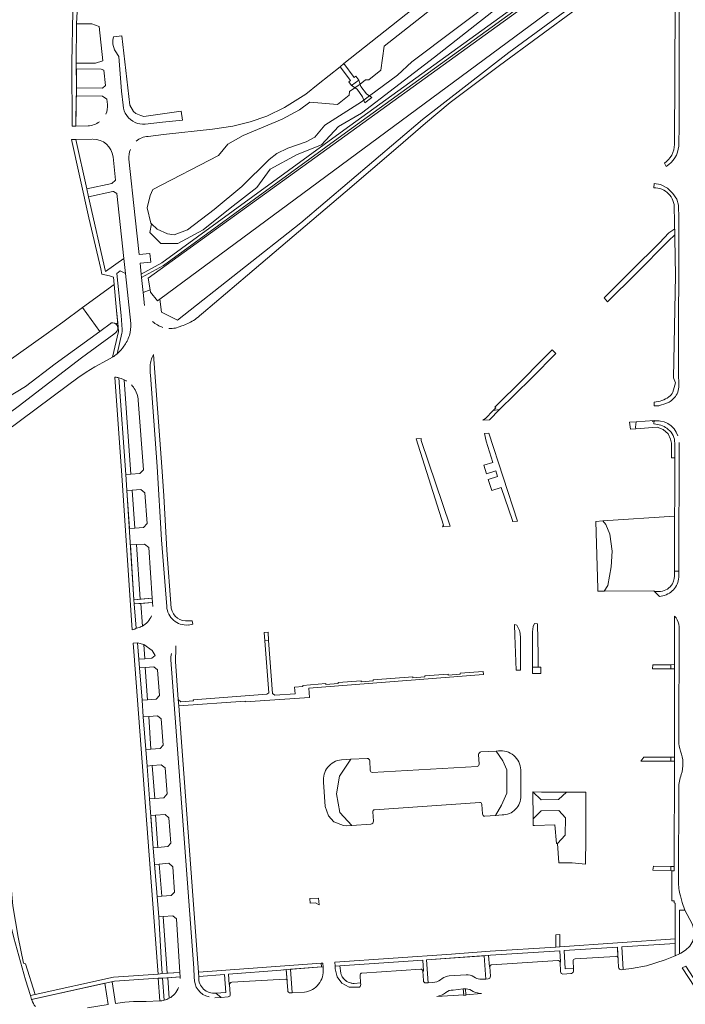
# Model space of a CAD drawing. Header units: metres. Extents: x 209813 to 223847, y 571801 to 587119.
# Tile 318 of 656: x 221449 to 221709, y 574940 to 575325. Entities that reach past the tile are written whole.
import ezdxf

# ---------------------------------------------------------------- set-up
doc = ezdxf.new("R2010")
doc.units = ezdxf.units.M
for name, color, linetype, lineweight in [('B-RO-GR-BEPLANTING_CULTUUR_BOSPLANTSOEN-GV', 8, 'Continuous', 0), ('B-RO-GR-BEPLANTING_CULTUUR_HEESTERS-GV', 8, 'Continuous', 0), ('B-RO-GR-GROENVOORZIENING-GV', 8, 'Continuous', 0), ('B-RO-KW-KUNSTWERK_DEK-GV', 8, 'Continuous', 0), ('B-RO-OG-TERREIN_CULTUURSCHEIDING-GV', 8, 'Continuous', 0), ('B-RO-VH-VERHARDING_HALFVERHARDING-GV', 8, 'Continuous', 0), ('B-RO-VH-VERHARDING_STRAATBAKSTEEN-GV', 8, 'Continuous', 0), ('B-RO-VH-VERHARDING_TEGEL-GV', 8, 'Continuous', 0)]:
    doc.layers.add(name, color=color, linetype=linetype, lineweight=lineweight)

msp = doc.modelspace()

# ---------------------------------------------------------------- linework, layer by layer
at = {"layer": 'B-RO-GR-BEPLANTING_CULTUUR_BOSPLANTSOEN-GV', "flags": 128}
msp.add_lwpolyline([(221695.416, 575357.579), (221504.063, 575215.97), (221504.611, 575210.766), (221510.861, 575207.641), (221558.989, 575245.768), (221606.492, 575286.083), (221640.244, 575312.335), (221665.558, 575330.773), (221688.997, 575347.024), (221694.309, 575352.024), (221695.829, 575357.885)], close=True, dxfattribs=at)
for points in [[(221635.967, 575334.065), (221602.364, 575308.685), (221596.851, 575303.431), (221585.899, 575295.344), (221582.68, 575292.967), (221568.369, 575283.885), (221564.576, 575279.248), (221561.176, 575277.345), (221553.973, 575274.854), (221549.699, 575272.815), (221546.627, 575270.539), (221535.963, 575259.908), (221525.257, 575250.971), (221514.785, 575243.016), (221509.542, 575241.016), (221506.96, 575241.375), (221502.979, 575243.273), (221500.685, 575245.358), (221500.074, 575241.999), (221504.351, 575237.722), (221511.003, 575237.722), (221520.982, 575242.95), (221531.437, 575251.503), (221541.891, 575259.581), (221547.118, 575266.709), (221557.572, 575272.412), (221567.076, 575276.213), (221573.729, 575283.341), (221582.757, 575288.568), (221595.588, 575298.547), (221611.269, 575310.427), (221635.504, 575329.435)], [(221421.789, 575161.206), (221441.182, 575175.511), (221451.502, 575181.775), (221463.163, 575190.651), (221480.542, 575203.332), (221473.773, 575212.609), (221466.075, 575206.979)], [(221466.075, 575206.979), (221459.628, 575202.264), (221437.89, 575186.857), (221429.041, 575189.669), (221428.087, 575188.077), (221426.966, 575186.622), (221420.459, 575181.139), (221416.689, 575177.978), (221414.858, 575176.324), (221414.254, 575175.136), (221413.535, 575173.233), (221413.199, 575171.551), (221413.121, 575169.072), (221413.253, 575167.158), (221415.704, 575158.202), (221416.222, 575157.093), (221417.012, 575155.904), (221420.85, 575157.593)]]:
    msp.add_lwpolyline(points, dxfattribs=at)
at = {"layer": 'B-RO-GR-BEPLANTING_CULTUUR_HEESTERS-GV', "flags": 128}
for points in [[(221488.925, 575184.918), (221488.001, 575185.203), (221490.751, 575147.362)], [(221490.751, 575147.362), (221492.683, 575147.493), (221490.113, 575184.395)], [(221497.171, 575088.149), (221496.564, 575097.021), (221494.019, 575096.809), (221494.795, 575087.299)], [(221643.371, 575088.544), (221642.439, 575088.757), (221642.568, 575084.466), (221643.111, 575070.923)], [(221494.795, 575087.299), (221495.441, 575087.47)], [(221643.111, 575070.923), (221644.797, 575070.944), (221644.78, 575084.128)], [(221635.32, 575039.318), (221637.972, 575035.469), (221639.441, 575032.027), (221639.441, 575022.846), (221637.452, 575018.197), (221635.039, 575014.158), (221637.635, 575014.346)], [(221636.496, 575039.381), (221635.32, 575039.318)], [(221567.94, 575027.151), (221568.565, 575017.617), (221569.891, 575013.997), (221571.994, 575011.713), (221575.662, 575010.262), (221576.872, 575010.125), (221578.991, 575010.272), (221574.294, 575015.312), (221572.945, 575022.612), (221574.188, 575029.577), (221578.601, 575036.114)], [(221578.601, 575036.114), (221574.909, 575035.915)], [(221644.949, 575021.677), (221644.889, 575031.983)], [(221507.631, 574942.714), (221507.114, 574950.757), (221505.05, 574950.619), (221505.668, 574941.937), (221506.722, 574942.286)], [(221612.163, 574943.469), (221622.633, 574944.066), (221622.419, 574946.401), (221618.469, 574945.96)], [(221623.546, 574946.455), (221623.316, 574946.444), (221623.518, 574944.133)], [(221626.635, 574945.27), (221626.314, 574945.414)], [(221615.718, 574944.944), (221615.507, 574944.802)], [(221623.518, 574944.133), (221629.551, 574944.588)]]:
    msp.add_lwpolyline(points, dxfattribs=at)
at = {"layer": 'B-RO-GR-BEPLANTING_CULTUUR_HEESTERS-GV'}
for points in [[(221490.113, 575184.395, 0.029645), (221488.925, 575184.918)], [(221495.441, 575087.47, 0.0596696), (221497.171, 575088.149)], [(221644.78, 575084.128, 0.1329721), (221643.371, 575088.544)], [(221644.889, 575031.983, 0.4421056), (221636.181, 575039.367)], [(221574.909, 575035.915, 0.4242778), (221567.94, 575027.151)], [(221637.635, 575014.346, 0.4164217), (221644.939, 575021.843)], [(221618.469, 574945.96, 0.1912903), (221615.718, 574944.944)], [(221626.314, 574945.414, 0.1195233), (221623.546, 574946.455)], [(221506.722, 574942.286, 0.0306207), (221507.631, 574942.714)], [(221615.507, 574944.802, -0.1352015), (221612.163, 574943.469)], [(221629.551, 574944.588, -0.0891017), (221626.635, 574945.27)]]:
    msp.add_lwpolyline(points, format="xyb", dxfattribs=at)
at = {"layer": 'B-RO-GR-BEPLANTING_CULTUUR_HEESTERS-GV', "flags": 128}
for points in [[(221494.257, 575126.461), (221493.24, 575141.235), (221491.157, 575141.086), (221492.11, 575126.341)], [(221674.953, 575102.861), (221674.989, 575101.772), (221677.438, 575101.795), (221678.896, 575104.054), (221680.271, 575111.31), (221680.576, 575117.498), (221679.698, 575124.067), (221678.094, 575127.924), (221677.005, 575129.238), (221674.171, 575129.025)], [(221496.368, 575098.691), (221494.909, 575120.023), (221492.529, 575119.86), (221493.911, 575098.487)], [(221650.323, 575089.132), (221649.768, 575087.983), (221649.478, 575085.905), (221649.499, 575072.09), (221651.717, 575072.096), (221651.704, 575076.925), (221651.465, 575089.05)], [(221498.089, 575075.425), (221497.817, 575081.029), (221495.27, 575081.602), (221495.797, 575075.266)], [(221496.073, 575071.87), (221497.044, 575059.211), (221499.238, 575059.386), (221498.309, 575072.044)], [(221498.559, 575039.882), (221500.53, 575040.057), (221499.755, 575052.842), (221497.546, 575052.651)], [(221500.024, 575020.659), (221502.006, 575020.811), (221501.024, 575033.629), (221499.032, 575033.455)], [(221653.02, 575023.25), (221649.685, 575023.403), (221652.927, 575020.29), (221659.708, 575020.397), (221662.745, 575023.274)], [(221650.339, 575010.228), (221658.233, 575010.518), (221658.851, 575003.207), (221659.241, 575003.236), (221662.297, 575006.482), (221662.346, 575013.272), (221659.718, 575016.057), (221652.907, 575015.96), (221649.714, 575012.818), (221649.776, 575010.189)], [(221501.452, 575001.542), (221503.186, 575001.688), (221502.268, 575014.281), (221500.511, 575014.153)], [(221503.803, 574995.177), (221501.964, 574995.031), (221502.933, 574982.531), (221504.77, 574982.663)], [(221505.336, 574974.656), (221503.55, 574974.522), (221504.646, 574956.18), (221504.909, 574952.349), (221506.915, 574952.478)]]:
    msp.add_lwpolyline(points, close=True, dxfattribs=at)
at = {"layer": 'B-RO-GR-GROENVOORZIENING-GV', "flags": 128}
for points in [[(221697.667, 575167.03), (221696.887, 575167.179), (221696.953, 575168.456), (221689.912, 575167.969), (221689.741, 575165.884), (221689.779, 575165.282)], [(221689.779, 575165.282), (221698.2, 575165.859), (221700.495, 575165.023), (221702.499, 575163.262), (221703.376, 575161.238), (221703.724, 575159.689), (221703.76, 575153.928), (221705.01, 575153.954), (221705.016, 575159.632)]]:
    msp.add_lwpolyline(points, dxfattribs=at)
at = {"layer": 'B-RO-GR-GROENVOORZIENING-GV'}
for points in [[(221702.525, 575165.035, 0.1537116), (221697.667, 575167.03)], [(221705.016, 575159.632, 0.2311088), (221702.525, 575165.035)]]:
    msp.add_lwpolyline(points, format="xyb", dxfattribs=at)
at = {"layer": 'B-RO-KW-KUNSTWERK_DEK-GV', "flags": 128}
msp.add_lwpolyline([(221578.877, 575299.38), (221581.003, 575297.918), (221583.184, 575295.009), (221584.023, 575292.588), (221586.825, 575294.725), (221584.681, 575296.158), (221582.498, 575299.07), (221581.698, 575301.502)], close=True, dxfattribs=at)
at = {"layer": 'B-RO-OG-TERREIN_CULTUURSCHEIDING-GV', "flags": 128}
for points in [[(221491.891, 575270.564), (221494.336, 575247.729), (221495.901, 575233.325), (221500.069, 575233.786), (221500.442, 575230.407), (221496.268, 575229.945), (221496.728, 575225.715), (221504.734, 575230.106), (221575.805, 575281.935), (221641.445, 575329.419), (221693.049, 575366.723), (221698.082, 575370.294), (221702.861, 575371.25), (221702.855, 575371.796), (221705.183, 575373.471), (221705.236, 575386.694), (221704.209, 575387.403), (221703.307, 575387.913), (221702.415, 575388.295)], [(221500.192, 575219.596), (221499.413, 575224.118), (221698.422, 575368.077), (221700.08, 575365.304), (221702.902, 575367.296), (221702.874, 575369.986), (221698.585, 575369.128), (221693.771, 575365.712), (221642.214, 575328.442), (221576.525, 575280.922), (221505.402, 575229.055), (221496.874, 575224.377), (221497.516, 575218.48)], [(221700.08, 575365.304), (221701.851, 575362.342), (221695.829, 575357.885), (221694.309, 575352.024), (221688.997, 575347.024), (221665.558, 575330.773), (221640.244, 575312.335), (221606.492, 575286.083), (221558.989, 575245.768), (221510.861, 575207.641), (221504.611, 575210.766), (221504.063, 575215.97)], [(221640.364, 575359.198), (221575.893, 575307.959), (221579.926, 575302.584), (221580.569, 575303.037), (221581.698, 575301.502), (221578.877, 575299.38), (221577.778, 575300.864), (221578.4, 575301.366), (221574.351, 575306.733), (221565.788, 575299.94), (221560.963, 575295.98), (221552.712, 575290.762), (221545.823, 575287.392), (221539.244, 575285.158), (221532.486, 575283.512), (221524.622, 575282.37), (221505.395, 575280.219), (221499.429, 575279.527)], [(221519.538, 575209.358), (221521.101, 575210.648), (221538.189, 575225.288), (221576.372, 575257.731), (221596.995, 575275.382), (221607.677, 575284.672), (221617.392, 575292.784), (221636.58, 575307.225), (221682.32, 575340.9), (221684.124, 575341.959), (221686.348, 575343.053)], [(221635.504, 575329.435), (221611.269, 575310.427), (221595.588, 575298.547), (221582.757, 575288.568), (221573.729, 575283.341), (221567.076, 575276.213), (221557.572, 575272.412), (221547.118, 575266.709), (221541.891, 575259.581), (221531.437, 575251.503), (221520.982, 575242.95), (221511.003, 575237.722), (221504.351, 575237.722), (221500.074, 575241.999), (221500.685, 575245.358), (221500.422, 575245.597), (221499.068, 575251.568), (221500.172, 575256.362), (221501.21, 575258.738), (221526.926, 575272.103), (221530.574, 575276.527), (221536.568, 575279.838), (221551.722, 575286.197), (221558.528, 575289.955), (221562.564, 575292.863), (221573.366, 575291.983), (221577.908, 575295.66), (221578.072, 575297.065), (221582.201, 575299.972), (221584.274, 575301.658), (221585.561, 575301.633), (221590.306, 575305.424), (221591.581, 575314.738), (221624.993, 575341.189)], [(221498.22, 575284.31), (221505.096, 575285.058), (221512.841, 575285.889), (221512.331, 575289.337), (221497.743, 575287.317), (221496.553, 575287.616), (221494.649, 575288.451), (221493.697, 575289.286), (221492.33, 575291.728), (221489.209, 575318.753), (221485.904, 575318.457), (221485.736, 575317.822), (221485.623, 575317.062), (221485.676, 575315.717), (221485.782, 575314.998), (221485.985, 575314.193), (221486.325, 575313.374), (221486.769, 575312.541), (221487.757, 575311.072), (221487.948, 575310.727), (221489.079, 575297.124), (221489.652, 575291.682)], [(221483.559, 575292.037), (221483.349, 575294.116), (221481.63, 575295.176), (221471.294, 575295.298), (221471.251, 575283.518), (221476.014, 575283.596)], [(221477.543, 575278.388), (221471.152, 575278.341), (221475.543, 575259.012), (221485.217, 575261.169), (221486.72, 575262.356), (221485.736, 575271.518)], [(221492.692, 575206.357), (221490.626, 575225.964), (221488.47, 575226.98), (221487.258, 575225.964), (221488.94, 575209.565), (221489.329, 575204.032), (221489.292, 575203.097), (221489.205, 575202.564), (221487.285, 575194.554)], [(221486.853, 575206.176), (221487.605, 575206.654), (221487.021, 575211.526), (221486.136, 575221.65), (221473.773, 575212.609), (221480.542, 575203.332)], [(221504.063, 575215.97), (221503.142, 575215.288), (221500.364, 575218.598), (221500.192, 575219.596), (221497.516, 575218.48), (221498.065, 575213.433)], [(221471.925, 575185.17), (221475.236, 575187.429), (221478.649, 575189.524), (221483.459, 575192.12), (221485.526, 575193.261), (221487.814, 575203.33), (221487.605, 575206.654)], [(221480.542, 575203.332), (221485.154, 575206.697)], [(221510.108, 575204.635), (221511.596, 575205.07), (221512.557, 575205.426)], [(221486.835, 575202.948), (221486.004, 575202.211), (221473.432, 575193.035), (221448.675, 575173.998), (221425.036, 575156.456)], [(221420.85, 575157.593), (221417.012, 575155.904), (221417.472, 575155.15), (221419.036, 575154.063), (221420.404, 575153.358), (221421.933, 575152.758), (221423.251, 575152.431), (221424.807, 575152.402), (221426.236, 575152.644), (221427.734, 575153.164), (221429.433, 575153.934), (221431.062, 575154.827), (221467.989, 575182.175), (221471.925, 575185.17)], [(221490.113, 575184.395), (221492.683, 575147.493), (221496.195, 575147.731), (221497.578, 575149.26), (221495.546, 575176.397)], [(221495.546, 575176.397), (221495.518, 575176.776)], [(221704.96, 575108.78), (221704.985, 575131.179), (221677.005, 575129.238), (221678.094, 575127.924), (221679.698, 575124.067), (221680.576, 575117.498), (221680.271, 575111.31), (221678.896, 575104.054), (221677.438, 575101.795)], [(221677.438, 575101.795), (221696.926, 575101.981), (221697.182, 575101.709), (221699.503, 575101.737)], [(221501.237, 575095.867), (221501.132, 575097.402), (221496.564, 575097.021)], [(221496.564, 575097.021), (221497.171, 575088.149)], [(221628.467, 575038.043), (221628.62, 575034.182)], [(221630.843, 575013.855), (221635.039, 575014.158), (221637.452, 575018.197), (221639.441, 575022.846), (221639.441, 575032.027), (221637.972, 575035.469), (221635.32, 575039.318), (221629.355, 575039.001)], [(221584.914, 575036.453), (221578.601, 575036.114), (221574.188, 575029.577), (221572.945, 575022.612), (221574.294, 575015.312), (221578.991, 575010.272)], [(221586.171, 575031.806), (221585.964, 575035.511)], [(221627.859, 575033.342), (221586.904, 575030.933)], [(221587.865, 575016.425), (221628.871, 575019.237)], [(221629.711, 575018.508), (221629.989, 575014.794)], [(221587.389, 575011.89), (221587.146, 575015.602)], [(221578.991, 575010.272), (221586.426, 575010.788)], [(221660.249, 574956.803), (221660.476, 574957.028), (221660.167, 574961.29), (221633.1, 574959.54), (221632.327, 574959.484), (221632.646, 574954.99), (221632.842, 574955.001)], [(221682.855, 574958.514), (221682.687, 574962.678), (221661.912, 574961.344), (221662.311, 574954.24), (221665.497, 574954.363), (221665.342, 574957.281)], [(221606.715, 574953.33), (221606.896, 574953.344), (221606.68, 574957.635), (221574.317, 574955.371), (221574.628, 574952.584), (221574.826, 574951.958), (221575.056, 574951.445), (221575.239, 574951.117), (221575.613, 574950.577), (221576.05, 574950.087), (221576.47, 574949.712), (221577.007, 574949.334), (221577.586, 574949.024), (221577.932, 574948.88), (221578.378, 574948.734), (221579.02, 574948.597), (221579.393, 574948.554), (221579.862, 574948.538), (221582.372, 574948.709)], [(221630.678, 574959.364), (221608.169, 574957.727), (221608.807, 574948.764), (221610.603, 574948.895)], [(221629.525, 574950.195), (221631.341, 574950.26), (221630.678, 574959.364)], [(221633.638, 574955.858), (221659.369, 574957.505)], [(221666.11, 574958.141), (221681.912, 574959.106)], [(221553.704, 574949.582), (221553.374, 574953.939), (221551.217, 574953.736), (221530.841, 574952.129), (221531.077, 574948.075), (221531.263, 574948.067)], [(221567.753, 574954.302), (221567.713, 574954.927), (221567.072, 574954.98), (221554.998, 574954.062)], [(221554.998, 574954.062), (221555.626, 574944.854), (221560.479, 574945.174)], [(221582.913, 574952.606), (221605.874, 574954.093)], [(221511.917, 574950.41), (221511.877, 574951.077), (221507.114, 574950.757)], [(221507.114, 574950.757), (221507.631, 574942.714)], [(221519.174, 574951.263), (221519.167, 574950.94)], [(221525.86, 574944.7), (221529.742, 574944.942), (221529.278, 574952.007), (221519.174, 574951.263)], [(221532.062, 574948.963), (221552.962, 574950.187)], [(221582.372, 574948.709), (221582.158, 574951.673)], [(221613.531, 574949.989), (221614.195, 574950.428)], [(221617.001, 574951.472), (221623.645, 574951.931)], [(221626.565, 574951.172), (221627.202, 574950.776)], [(221475.796, 574938.955), (221483.837, 574940.278), (221482.544, 574948.592), (221453.946, 574942.306), (221454.018, 574942.064)]]:
    msp.add_lwpolyline(points, dxfattribs=at)
for points in [[(221480.33, 575322.512), (221477.407, 575323.445), (221471.435, 575323.481), (221471.381, 575308.107), (221478.947, 575308.114), (221481.774, 575308.991)], [(221471.408, 575305.929), (221471.438, 575298.448), (221481.632, 575298.354), (221482.794, 575299.444), (221482.153, 575305.45), (221481.075, 575305.771)], [(221476.164, 575255.889), (221482.767, 575226.724), (221490.007, 575231.796), (221487.274, 575257.2), (221485.924, 575258.019), (221485.692, 575257.996)], [(221494.257, 575126.461), (221497.624, 575126.65), (221499.016, 575128.272), (221498.199, 575140.198), (221496.608, 575141.476), (221493.24, 575141.235)], [(221496.368, 575098.691), (221501.017, 575099.078), (221499.658, 575118.906), (221498.063, 575120.239), (221494.909, 575120.023)], [(221502.241, 575076.673), (221500.989, 575078.636), (221497.817, 575081.029), (221498.089, 575075.425), (221500.823, 575075.615)], [(221503.089, 575071.014), (221501.613, 575072.301), (221498.309, 575072.044), (221499.238, 575059.386), (221502.607, 575059.655), (221503.858, 575061.013)], [(221500.53, 575040.057), (221504.071, 575040.372), (221505.357, 575041.628), (221504.553, 575051.868), (221503.062, 575053.129), (221499.755, 575052.842)], [(221506.04, 575032.74), (221504.579, 575033.939), (221501.024, 575033.629), (221502.006, 575020.811), (221505.596, 575021.086), (221506.848, 575022.648)], [(221507.572, 575013.233), (221506.028, 575014.555), (221502.268, 575014.281), (221503.186, 575001.688), (221507.184, 575002.024), (221508.33, 575003.369)], [(221504.77, 574982.663), (221508.482, 574982.93), (221509.772, 574984.174), (221509.044, 574994.137), (221507.527, 574995.473), (221503.803, 574995.177)], [(221707.407, 574960.399), (221709.207, 574961.476), (221710.874, 574963.075), (221712.048, 574965.097), (221712.677, 574967.431), (221712.515, 574969.796), (221711.809, 574971.803), (221708.988, 574977.184), (221706.842, 574977.172), (221706.827, 574960.052)], [(221511.775, 574952.791), (221510.523, 574973.712), (221509.137, 574974.942), (221505.336, 574974.656), (221506.915, 574952.478)], [(221684.946, 574953.999), (221688.143, 574954.324), (221694.042, 574955.434), (221701.234, 574957.702), (221705.258, 574959.353), (221705.239, 574964.184), (221684.399, 574962.813)], [(221498.678, 574941.52), (221503.971, 574941.674), (221503.338, 574950.629), (221486.304, 574949.418), (221485.329, 574949.204), (221486.748, 574940.744), (221490.388, 574941.274), (221493.737, 574941.504), (221497.628, 574941.489)]]:
    msp.add_lwpolyline(points, close=True, dxfattribs=at)
at = {"layer": 'B-RO-OG-TERREIN_CULTUURSCHEIDING-GV'}
for points in [[(221482.919, 575288.194, 0.136847), (221483.559, 575292.037)], [(221489.652, 575291.682, 0.2759692), (221494.368, 575284.931)], [(221476.014, 575283.596, 0.1376884), (221480.392, 575285.246)], [(221494.368, 575284.931, 0.1274191), (221498.22, 575284.31)], [(221485.736, 575271.518, 0.3915407), (221477.847, 575278.398)], [(221499.429, 575279.527, 0.1691523), (221494.724, 575277.597)], [(221492.491, 575274.42, 0.1156088), (221491.891, 575270.564)], [(221501.163, 575207.219, 0.0589512), (221503.054, 575205.822)], [(221512.557, 575205.426, 0.055576), (221517.106, 575207.613)], [(221517.106, 575207.613, 0.0318075), (221519.538, 575209.358)], [(221492.113, 575201.706, 0.0866172), (221492.692, 575206.357)], [(221503.054, 575205.822, 0.0560945), (221505.211, 575204.877)], [(221507.534, 575204.435, 0.0697508), (221510.108, 575204.635)], [(221489.977, 575197.512, 0.0724048), (221492.113, 575201.706)], [(221487.285, 575194.554, 0.0644819), (221489.977, 575197.512)], [(221491.033, 575183.868, 0.0242114), (221490.113, 575184.395)], [(221494.311, 575180.497, 0.06142), (221492.884, 575182.394)], [(221495.518, 575176.776, 0.1067227), (221494.311, 575180.497)], [(221497.171, 575088.149, 0.177756), (221500.743, 575092.176)], [(221629.355, 575039.001, 0.3369948), (221628.467, 575038.043)], [(221585.964, 575035.511, 0.4098544), (221584.914, 575036.453)], [(221628.62, 575034.182, -0.4090789), (221627.859, 575033.342)], [(221586.904, 575030.933, -0.2503629), (221586.171, 575031.806)], [(221628.871, 575019.237, -0.4098833), (221629.711, 575018.508)], [(221587.146, 575015.602, -0.4115692), (221587.865, 575016.425)], [(221629.989, 575014.794, 0.4075509), (221630.843, 575013.855)], [(221586.426, 575010.788, 0.4122947), (221587.389, 575011.89)], [(221659.369, 574957.505, -0.4248061), (221660.249, 574956.803)], [(221665.342, 574957.281, -0.4115527), (221666.11, 574958.141)], [(221681.912, 574959.106, -0.4894313), (221682.855, 574958.514)], [(221560.479, 574945.174, 0.4143946), (221567.726, 574954.342)], [(221605.874, 574954.093, -0.4226641), (221606.715, 574953.33)], [(221632.842, 574955.001, -0.438602), (221633.638, 574955.858)], [(221519.167, 574950.94, 0.4520998), (221525.86, 574944.7)], [(221552.962, 574950.187, -0.3864902), (221553.704, 574949.582)], [(221582.158, 574951.673, -0.4893921), (221582.913, 574952.606)], [(221610.603, 574948.895, 0.1577176), (221613.531, 574949.989)], [(221614.195, 574950.428, -0.1228288), (221617.001, 574951.472)], [(221623.645, 574951.931, -0.1625489), (221626.565, 574951.172)], [(221627.202, 574950.776, 0.1416996), (221629.525, 574950.195)], [(221507.631, 574942.714, 0.173541), (221511.337, 574946.881)], [(221531.263, 574948.067, -0.3781818), (221532.062, 574948.963)], [(221454.018, 574942.064, 0.0876319), (221455.432, 574939.501)]]:
    msp.add_lwpolyline(points, format="xyb", dxfattribs=at)
msp.add_arc((221485.431, 575204.57), 2.145, 310.88861, 104.09581, dxfattribs=at)
at = {"layer": 'B-RO-VH-VERHARDING_HALFVERHARDING-GV', "flags": 128}
msp.add_lwpolyline([(221702.874, 575369.986), (221702.861, 575371.25), (221698.082, 575370.294), (221693.049, 575366.723), (221641.445, 575329.419), (221575.805, 575281.935), (221504.734, 575230.106), (221496.728, 575225.715), (221496.874, 575224.377), (221505.402, 575229.055), (221576.525, 575280.922), (221642.214, 575328.442), (221693.771, 575365.712), (221698.585, 575369.128)], close=True, dxfattribs=at)
at = {"layer": 'B-RO-VH-VERHARDING_STRAATBAKSTEEN-GV', "flags": 128}
msp.add_lwpolyline([(221581.698, 575301.502), (221580.569, 575303.037), (221579.926, 575302.584), (221575.893, 575307.959), (221574.351, 575306.733), (221578.4, 575301.366), (221577.778, 575300.864), (221578.877, 575299.38)], close=True, dxfattribs=at)
at = {"layer": 'B-RO-VH-VERHARDING_TEGEL-GV', "flags": 128}
for points in [[(221471.438, 575298.448), (221471.381, 575308.107), (221471.474, 575323.481), (221471.663, 575328.32), (221471.847, 575352.847), (221471.455, 575352.901), (221470.066, 575352.875), (221469.982, 575328.324), (221469.681, 575308.237), (221469.75, 575283.513), (221471.251, 575283.518)], [(221630.158, 575168.594), (221632.65, 575168.79), (221636.657, 575172.747), (221634.172, 575172.461), (221631.091, 575169.286)], [(221687.716, 575165.122), (221689.779, 575165.282), (221689.741, 575165.884), (221689.912, 575167.969), (221687.392, 575167.787)], [(221614.311, 575126.926), (221617.339, 575127.154), (221606.063, 575160.728), (221606.067, 575161.507), (221604.119, 575161.354), (221614.734, 575127.583)], [(221641.726, 575128.987), (221643.582, 575129.124), (221632.496, 575163.589), (221630.755, 575163.451), (221631.388, 575160.44), (221634.018, 575152.148), (221630.461, 575151.02), (221631.522, 575147.676), (221635.163, 575148.832), (221635.866, 575146.619), (221632.235, 575145.466), (221633.621, 575141.1), (221637.294, 575142.265), (221641.639, 575129.377)], [(221501.017, 575099.078), (221493.911, 575098.487), (221494.019, 575096.809), (221501.132, 575097.402)], [(221544.688, 575085.691), (221544.942, 575082.419), (221546.481, 575082.542), (221546.234, 575085.809)], [(221497.044, 575059.211), (221496.073, 575071.87), (221495.27, 575081.602), (221493.637, 575081.501), (221493.894, 575078.212), (221503.089, 574955.43), (221503.297, 574952.147), (221504.909, 574952.349), (221504.646, 574956.18), (221503.55, 574974.522), (221501.452, 575001.542), (221500.024, 575020.659), (221499.032, 575033.455), (221498.559, 575039.882), (221497.546, 575052.651)], [(221704.944, 575073.095), (221703.541, 575073.075), (221703.542, 575071.491), (221704.942, 575071.505)], [(221649.499, 575072.09), (221649.512, 575069.692), (221652.72, 575069.691), (221652.704, 575072.099)], [(221441.833, 575046.838), (221440.433, 575058.496), (221439.84, 575067.387), (221439.489, 575066.963), (221439.038, 575066.014), (221438.77, 575064.598), (221438.592, 575061.1), (221438.682, 575058.518), (221440.471, 575035.603), (221443.375, 574996.407), (221445.147, 574976.971), (221446.015, 574970.696), (221447.019, 574966.339), (221451.5, 574949.969), (221453.516, 574943.758), (221455.386, 574944.171), (221451.554, 574956.147), (221450.734, 574956.436), (221448.754, 574966.645), (221446.549, 574978.904), (221445.405, 574992.217), (221442.953, 575025.49)], [(221703.52, 575035.406), (221704.889, 575035.404), (221704.891, 575036.95), (221703.521, 575036.947)], [(221670.192, 574997.67), (221670.313, 575002.644), (221670.337, 575023.265), (221662.745, 575023.274), (221659.708, 575020.397), (221652.927, 575020.29), (221649.685, 575023.403), (221649.714, 575012.818), (221652.907, 575015.96), (221659.718, 575016.057), (221662.346, 575013.272), (221662.297, 575006.482), (221659.241, 575003.236), (221659.796, 574995.651), (221664.965, 574995.62), (221670.132, 574995.184)], [(221704.83, 574994.27), (221703.489, 574994.277), (221703.488, 574992.609), (221703.943, 574992.545), (221704.827, 574992.578)], [(221566.171, 574979.229), (221566.001, 574981.904), (221562.626, 574981.724), (221562.746, 574979.835), (221564.721, 574979.986)], [(221660.174, 574962.871), (221660.199, 574967.606), (221658.623, 574967.512), (221658.593, 574962.758)], [(221567.613, 574956.509), (221566.981, 574956.469), (221567.072, 574954.98), (221567.713, 574954.927)], [(221728.771, 574929.044), (221722.032, 574935.258), (221716.549, 574944.205), (221709.315, 574955.267), (221707.956, 574954.638), (221715.341, 574943.352), (221720.852, 574934.305), (221727.768, 574927.929)], [(221623.518, 574944.133), (221623.316, 574946.444), (221622.419, 574946.401), (221622.654, 574943.832), (221623.537, 574943.915)]]:
    msp.add_lwpolyline(points, close=True, dxfattribs=at)
for points in [[(221706.576, 575275.751), (221706.749, 575284.326), (221706.762, 575285.491), (221706.804, 575325.612), (221706.75, 575331.565), (221706.194, 575333.443), (221705.482, 575335.118), (221705.176, 575334.925), (221705.177, 575331.321), (221704.951, 575276.358)], [(221490.007, 575231.796), (221482.767, 575226.724), (221476.164, 575255.889), (221475.543, 575259.012), (221471.152, 575278.341), (221469.452, 575278.329), (221476.291, 575247.742), (221480.954, 575227.706), (221481.313, 575225.641), (221484.362, 575225.037), (221485.882, 575224.559), (221487.021, 575211.526), (221487.769, 575204.84), (221487.814, 575203.33), (221485.526, 575193.261)], [(221700.988, 575269.008), (221701.721, 575267.781)], [(221706.642, 575183.009), (221706.534, 575186.362), (221706.642, 575247.419), (221706.438, 575252.594), (221705.809, 575255.015), (221704.263, 575257.247), (221702.215, 575259.339), (221699.535, 575260.754), (221696.989, 575261.079), (221696.893, 575259.435)], [(221704.836, 575251.325), (221704.986, 575246.854), (221705.309, 575225.099), (221704.581, 575185.197), (221705.356, 575183.218), (221704.243, 575179.584)], [(221705.037, 575243.451), (221702.782, 575241.825), (221699.087, 575237.961), (221688.169, 575227.112), (221682.038, 575220.926), (221677.503, 575216.419), (221678.774, 575214.928), (221689.913, 575225.941), (221702.564, 575238.766), (221705.072, 575241.042)], [(221487.285, 575194.554), (221489.205, 575202.564), (221489.292, 575203.097), (221489.329, 575204.032), (221488.94, 575209.565), (221487.258, 575225.964), (221488.47, 575226.98), (221490.626, 575225.964), (221490.007, 575231.796)], [(221636.657, 575172.747), (221642.509, 575178.479), (221649.336, 575185.302), (221658.59, 575194.654), (221657.18, 575196.116), (221651.951, 575190.901), (221646.007, 575184.838), (221634.834, 575173.736), (221635.18, 575173.496), (221634.172, 575172.461)], [(221508.433, 575095.154), (221506.686, 575117.82), (221505.607, 575139.066), (221504.812, 575150.413), (221501.525, 575194.266)], [(221486.645, 575185.453), (221486.381, 575185.478), (221489.186, 575147.02), (221492.93, 575090.528), (221493.227, 575086.735), (221494.196, 575086.935), (221494.795, 575087.299), (221494.019, 575096.809)], [(221490.751, 575147.362), (221488.001, 575185.203)], [(221500.265, 575187.145), (221500.315, 575186.158), (221503.003, 575150.46), (221504.612, 575121.92), (221506.702, 575095.817)], [(221705.923, 575178.879), (221706.184, 575179.517), (221706.39, 575180.175)], [(221697.031, 575175.721), (221697.061, 575174.176), (221698.781, 575174.29)], [(221699.001, 575168.331), (221696.953, 575168.456), (221696.887, 575167.179), (221697.667, 575167.03)], [(221705.016, 575159.632), (221704.961, 575109.614)], [(221706.61, 575109.654), (221706.705, 575159.863)], [(221493.911, 575098.487), (221490.751, 575147.362)], [(221706.61, 575109.654), (221704.961, 575109.614), (221704.96, 575108.78)], [(221706.506, 575106.493), (221706.593, 575107.252), (221706.61, 575109.654)], [(221699.503, 575101.737), (221697.182, 575101.709), (221699.072, 575099.696)], [(221704.971, 575092.033), (221704.944, 575073.095)], [(221515.21, 575088.573), (221516.864, 575088.85)], [(221516.864, 575088.85), (221516.644, 575090.264), (221515.238, 575090.225)], [(221706.615, 575043.372), (221706.699, 575087.886), (221706.584, 575088.86)], [(221511.19, 575059.446), (221510.062, 575074.387), (221510.083, 575076.476), (221510.305, 575077.483), (221510.191, 575080.488)], [(221544.942, 575082.419), (221546.516, 575062.065), (221545.827, 575061.527), (221517.067, 575059.303), (221517.08, 575058.972), (221512.169, 575058.531), (221511.19, 575059.446), (221511.394, 575056.95), (221537.289, 575058.875), (221537.314, 575058.522), (221562.437, 575060.283), (221562.142, 575063.959), (221630.378, 575069.229), (221630.289, 575070.426), (221621.265, 575069.753), (221621.293, 575069.375), (221616.556, 575069.022), (221616.528, 575069.4), (221607.493, 575068.726), (221607.522, 575068.333), (221602.784, 575067.98), (221602.755, 575068.373), (221587.246, 575067.17), (221587.278, 575066.749), (221582.649, 575066.401), (221582.623, 575066.743), (221573.576, 575066.094), (221573.602, 575065.758), (221568.83, 575065.388), (221568.804, 575065.724), (221559.838, 575064.955), (221559.868, 575064.554), (221556.625, 575064.308), (221556.88, 575061.756), (221548.884, 575061.126), (221548.051, 575061.803), (221546.481, 575082.542)], [(221508.256, 575074.941), (221517.234, 574954.437), (221517.457, 574950.945)], [(221703.541, 575073.075), (221696.443, 575072.971), (221696.396, 575071.417), (221703.542, 575071.491)], [(221704.942, 575071.505), (221704.891, 575036.95)], [(221519.167, 574950.94), (221519.112, 574952.872), (221511.394, 575056.95)], [(221703.521, 575036.947), (221692.925, 575036.928), (221691.791, 575035.427), (221703.52, 575035.406)], [(221704.889, 575035.404), (221704.83, 574994.27)], [(221706.466, 574988.488), (221706.615, 575025.02)], [(221703.489, 574994.277), (221696.734, 574994.312), (221696.485, 574992.774), (221703.488, 574992.609)], [(221703.943, 574992.545), (221703.95, 574980.848)], [(221703.95, 574980.848), (221704.834, 574980.801), (221704.783, 574979.97), (221705.207, 574979.926), (221705.255, 574965.901), (221705.258, 574959.353), (221706.827, 574960.052), (221706.842, 574977.172), (221708.988, 574977.184), (221707.881, 574980.143), (221707.242, 574982.778)], [(221705.255, 574965.901), (221660.174, 574962.871)], [(221658.593, 574962.758), (221632.928, 574961.15), (221619.407, 574960.14), (221617.912, 574959.955), (221572.344, 574956.812), (221572.444, 574955.24)], [(221607.885, 574948.707), (221608.807, 574948.764), (221608.169, 574957.727), (221633.1, 574959.54), (221660.167, 574961.29), (221660.476, 574957.028), (221660.249, 574956.803)], [(221665.544, 574953.627), (221665.497, 574954.363), (221662.311, 574954.24), (221661.912, 574961.344), (221682.687, 574962.678), (221683.092, 574954.832)], [(221684.113, 574953.904), (221684.946, 574953.999), (221684.399, 574962.813), (221705.239, 574964.184)], [(221574.317, 574955.371), (221606.68, 574957.635), (221606.896, 574953.344), (221606.715, 574953.33), (221606.904, 574949.629)], [(221630.678, 574959.364), (221631.341, 574950.26), (221632.196, 574950.296)], [(221633.051, 574951.327), (221632.842, 574955.001), (221632.646, 574954.99), (221632.327, 574959.484)], [(221566.981, 574956.469), (221519.112, 574952.872)], [(221531.521, 574944.321), (221531.263, 574948.067), (221531.077, 574948.075), (221530.841, 574952.129), (221551.217, 574953.736), (221552.478, 574953.871), (221567.072, 574954.98)], [(221553.374, 574953.939), (221553.941, 574945.738)], [(221554.936, 574944.811), (221555.626, 574944.854), (221554.998, 574954.062)], [(221574.317, 574955.371), (221572.444, 574955.24), (221572.51, 574954.197), (221573.256, 574951.159), (221575.091, 574948.675), (221577.878, 574947.132), (221581.601, 574947.01)], [(221582.415, 574948.115), (221582.372, 574948.709), (221579.862, 574948.538), (221579.393, 574948.554), (221578.743, 574948.646), (221578.378, 574948.734), (221577.932, 574948.88), (221577.586, 574949.024), (221577.007, 574949.334), (221576.694, 574949.542), (221576.326, 574949.832), (221575.793, 574950.36), (221575.339, 574950.958), (221575.056, 574951.445), (221574.826, 574951.958), (221574.628, 574952.584), (221574.317, 574955.371)], [(221660.249, 574956.803), (221660.476, 574953.132)], [(221453.516, 574943.758), (221453.946, 574942.306), (221486.304, 574949.418), (221503.338, 574950.629)], [(221503.297, 574952.147), (221485.952, 574950.919), (221455.386, 574944.171)], [(221505.668, 574941.937), (221505.05, 574950.619), (221503.338, 574950.629), (221503.971, 574941.674)], [(221505.05, 574950.619), (221511.877, 574951.077), (221511.775, 574952.791), (221504.909, 574952.349)], [(221661.404, 574952.184), (221664.525, 574952.385), (221664.738, 574952.473)], [(221525.436, 574942.958), (221527.892, 574943.095), (221525.86, 574944.7)], [(221527.892, 574943.095), (221530.625, 574943.249)]]:
    msp.add_lwpolyline(points, dxfattribs=at)
at = {"layer": 'B-RO-VH-VERHARDING_TEGEL-GV'}
for points in [[(221704.951, 575276.358, -0.2376897), (221700.988, 575269.008)], [(221701.721, 575267.781, 0.2463109), (221706.576, 575275.751)], [(221696.893, 575259.435, -0.4351214), (221704.836, 575251.325)], [(221485.526, 575193.261, 0.0351136), (221487.285, 575194.554)], [(221500.585, 575192.079, 0.0626862), (221500.218, 575189.734)], [(221501.525, 575194.266, 0.056758), (221500.585, 575192.079)], [(221500.218, 575189.734, 0.0451833), (221500.265, 575187.145)], [(221488.001, 575185.203, 0.0338601), (221486.645, 575185.453)], [(221706.39, 575180.175, 0.086807), (221706.642, 575183.009)], [(221702.736, 575177.717, -0.145832), (221697.031, 575175.721)], [(221704.243, 575179.584, -0.136889), (221702.736, 575177.717)], [(221702.794, 575175.67, 0.1423095), (221705.923, 575178.879)], [(221698.781, 575174.29, 0.0462756), (221702.794, 575175.67)], [(221706.287, 575162.507, 0.3888963), (221696.256, 575168.152)], [(221704.96, 575108.78, -0.1278871), (221704.126, 575104.729)], [(221704.126, 575104.729, -0.2559841), (221699.503, 575101.737)], [(221704.039, 575101.902, 0.167143), (221706.506, 575106.493)], [(221699.072, 575099.696, 0.1536422), (221704.039, 575101.902)], [(221506.702, 575095.817, 0.4232745), (221515.036, 575088.607)], [(221515.238, 575090.225, -0.4031858), (221508.433, 575095.154)], [(221706.584, 575088.86, 0.1388346), (221704.971, 575092.033)], [(221508.561, 575077.45, 0.0784721), (221508.256, 575074.941)], [(221707.334, 575039.273, -0.0993593), (221706.615, 575043.372)], [(221707.6, 575030.111, 0.1715731), (221707.334, 575039.273)], [(221706.615, 575025.02, -0.1007567), (221707.6, 575030.111)], [(221707.242, 574982.778, -0.0595866), (221706.466, 574988.488)], [(221660.476, 574953.132, 0.4114916), (221661.404, 574952.184)], [(221664.738, 574952.473, 0.3528102), (221665.544, 574953.627)], [(221683.092, 574954.832, 0.4059297), (221684.113, 574953.904)], [(221517.457, 574950.945, 0.3733745), (221523.24, 574943.238)], [(221606.904, 574949.629, 0.405042), (221607.885, 574948.707)], [(221632.196, 574950.296, 0.393761), (221633.051, 574951.327)], [(221553.941, 574945.738, 0.4015699), (221554.936, 574944.811)], [(221581.601, 574947.01, 0.4314817), (221582.415, 574948.115)], [(221503.971, 574941.674, 0.0510456), (221505.668, 574941.937)], [(221530.625, 574943.249, 0.4024919), (221531.521, 574944.321)]]:
    msp.add_lwpolyline(points, format="xyb", dxfattribs=at)

doc.saveas('drawing.dxf')
